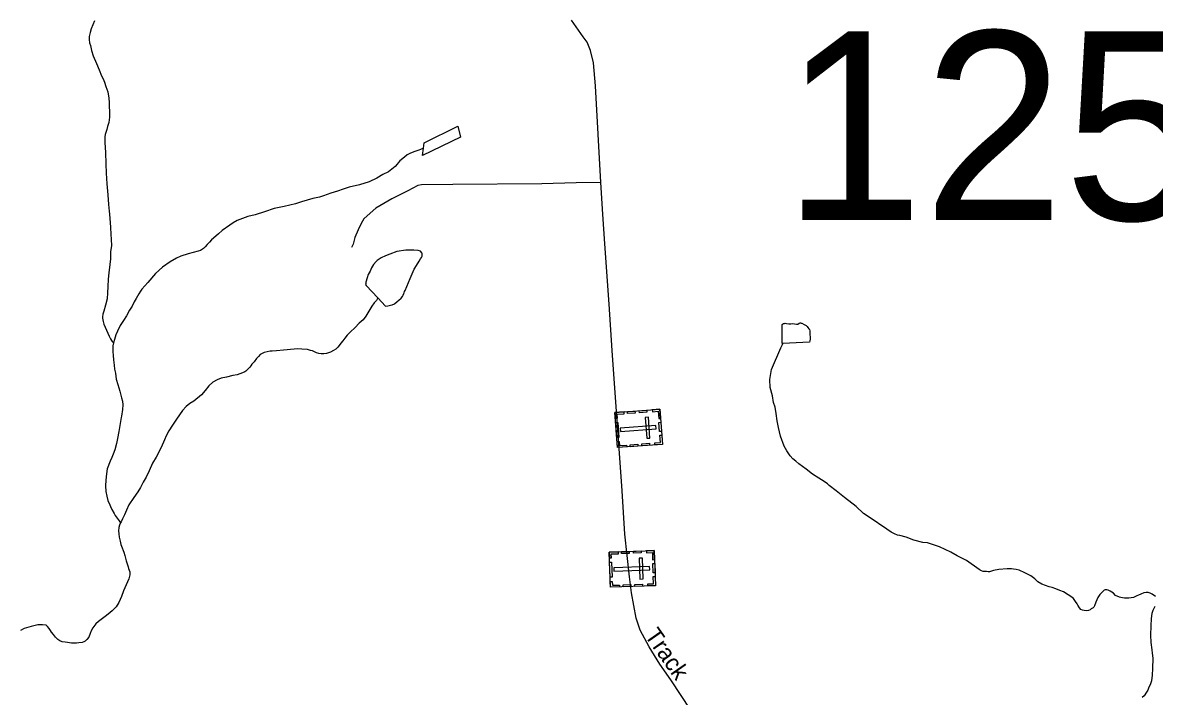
# Model space of a CAD drawing. Extents: x 2220236 to 2384410, y 720751 to 894131.
# Drawn here: x 2269709 to 2276098, y 836847 to 840651 of the extents above; entities that cross this region are included whole.
import ezdxf

# ---------------------------------------------------------------- set-up
doc = ezdxf.new("R2010")
doc.units = 0
for name, color, linetype in [('Exist Cultural Cemetery CELL', 7, 'Continuous'), ('Exist Hydrographic Misc Water Feature', 7, 'Continuous'), ('Exist Hydrographic Pond Under 1500 Sq Ft', 7, 'Continuous'), ('Exist Road Non-System Type 51', 7, 'Continuous'), ('Exist Road Secondary Structure Standard Bridge Number Label', 7, 'Continuous'), ('Exist Road Secondary Type 51 Attributed', 7, 'Continuous'), ('Exist Road Secondary Type 51 Label', 7, 'Continuous')]:
    doc.layers.add(name, color=color, linetype=linetype)

msp = doc.modelspace()

# ---------------------------------------------------------------- linework, layer by layer
at = {"layer": 'Exist Cultural Cemetery CELL'}
for points in [[(2273306.7, 838468.8), (2273321.3, 838270.2), (2273067.4, 838251.5), (2273052.7, 838450)], [(2273055.2, 838417.1), (2273066.7, 838417.9), (2273065, 838439.9), (2273105.3, 838442.8), (2273104.5, 838453.9), (2273052.8, 838450.1)], [(2273122.5, 838455.2), (2273165.7, 838458.4), (2273166.5, 838447.1), (2273123.3, 838443.9)], [(2273189.5, 838460.2), (2273232.7, 838463.3), (2273233.5, 838452), (2273190.3, 838448.8)], [(2273241.8, 838423.1), (2273223.2, 838421.7), (2273231.8, 838304.3), (2273250.4, 838305.6)], [(2273263.5, 838465.6), (2273264.3, 838454.3), (2273296.4, 838456.6), (2273299.4, 838416.2), (2273310.5, 838417), (2273306.7, 838468.8)], [(2273068.4, 838393.6), (2273074.6, 838309), (2273063.3, 838308.1), (2273057, 838392.8)], [(2273285.4, 838357.9), (2273284.1, 838376.5), (2273081.8, 838361.6), (2273083.2, 838343)], [(2273312.1, 838394.9), (2273315.9, 838343.2), (2273304.5, 838342.4), (2273300.7, 838394.1)], [(2273064.9, 838284.5), (2273076.4, 838285.4), (2273078, 838263.5), (2273118.3, 838266.4), (2273119.1, 838255.3), (2273067.4, 838251.5)], [(2273278, 838267), (2273277.2, 838278.3), (2273309.3, 838280.6), (2273306.3, 838321.1), (2273317.4, 838321.9), (2273321.2, 838270.2)], [(2273138.6, 838268.2), (2273181.8, 838271.3), (2273182.6, 838260), (2273139.4, 838256.8)], [(2273204.3, 838273), (2273247.5, 838276.2), (2273248.4, 838264.8), (2273205.2, 838261.6)], [(2273274.5, 837671.2), (2273281.7, 837472.3), (2273027.3, 837463), (2273020, 837662)], [(2273021.3, 837628.9), (2273032.8, 837629.3), (2273032, 837651.3), (2273072.4, 837652.8), (2273071.9, 837663.9), (2273020.1, 837662)], [(2273089.9, 837664.5), (2273133.2, 837666.1), (2273133.6, 837654.7), (2273090.3, 837653.2)], [(2273157.1, 837667), (2273200.4, 837668.6), (2273200.8, 837657.2), (2273157.5, 837655.6)], [(2273231.2, 837669.7), (2273231.6, 837658.3), (2273263.8, 837659.5), (2273265.3, 837619), (2273276.4, 837619.4), (2273274.5, 837671.2)], [(2273033.6, 837605), (2273036.7, 837520.2), (2273025.3, 837519.7), (2273022.2, 837604.5)], [(2273249.2, 837561.2), (2273248.5, 837579.9), (2273045.9, 837572.5), (2273046.5, 837553.8)], [(2273208, 837628), (2273189.3, 837627.3), (2273193.6, 837509.6), (2273212.3, 837510.3)], [(2273277.2, 837597.2), (2273279.1, 837545.4), (2273267.7, 837545), (2273265.8, 837596.8)], [(2273238.4, 837470.6), (2273238, 837482), (2273270.2, 837483.1), (2273268.7, 837523.7), (2273279.8, 837524.1), (2273281.7, 837472.2)], [(2273026.1, 837496.1), (2273037.6, 837496.5), (2273038.4, 837474.6), (2273078.7, 837476), (2273079.1, 837464.9), (2273027.3, 837463)], [(2273099.1, 837477), (2273142.4, 837478.6), (2273142.8, 837467.2), (2273099.5, 837465.6)], [(2273165, 837479.4), (2273208.3, 837481), (2273208.7, 837469.6), (2273165.4, 837468)]]:
    msp.add_lwpolyline(points, close=True, dxfattribs=at)
at = {"layer": 'Exist Hydrographic Misc Water Feature'}
for points in [[(2270113.8, 840662), (2270104.1, 840638.6), (2270096.4, 840616.4), (2270090.1, 840596.2), (2270086.5, 840579.9), (2270084.7, 840572.4), (2270084.8, 840561.9), (2270085, 840556), (2270086.5, 840536.3), (2270091.2, 840522.4), (2270097.2, 840494.4), (2270107.7, 840464.6), (2270126.1, 840420.6), (2270140.5, 840384.3), (2270154.5, 840350.5), (2270162.7, 840333), (2270171.2, 840314.7), (2270178.9, 840291), (2270189.4, 840261.2), (2270195.9, 840225), (2270198, 840201), (2270197.9, 840179.1), (2270199.2, 840147.9), (2270198.9, 840117.4), (2270195, 840087.3), (2270187.6, 840064.5), (2270183.3, 840047.2), (2270177.4, 840030.9), (2270173.6, 840018.8), (2270172, 840006.4), (2270171.8, 839994.9), (2270172, 839974.6), (2270176.7, 839918.7), (2270179, 839854.7), (2270179.5, 839801.2), (2270184.2, 839740.5), (2270188.8, 839679), (2270193.3, 839624.8), (2270197.7, 839587), (2270199.3, 839568.9), (2270204.4, 839497.3), (2270206.8, 839455.6), (2270209.2, 839429.3), (2270209.4, 839391.6), (2270205.5, 839358.9), (2270203.9, 839316.9), (2270200.3, 839285.2), (2270194.8, 839239.4), (2270191.1, 839203.4), (2270189.6, 839160.8), (2270187.8, 839124.7), (2270186.1, 839091), (2270176.5, 839055.1), (2270166.7, 839022.5), (2270161.4, 839005.6), (2270159.1, 838990.9)], [(2271971.4, 839942.8), (2271955.5, 839935), (2271945.6, 839931.2), (2271917.8, 839921), (2271893.7, 839912.6), (2271879.7, 839904.7), (2271864, 839891.9), (2271838.3, 839870.2), (2271828.3, 839859.9), (2271822.2, 839851.8), (2271812.5, 839839.5), (2271793.4, 839822.9), (2271774.8, 839809.2), (2271742.9, 839792.8), (2271709.1, 839772.8), (2271665.3, 839752.4), (2271609.6, 839735.5), (2271551.9, 839721.3), (2271517.5, 839711.2), (2271486.2, 839700.4), (2271447.9, 839688), (2271406.2, 839674.1), (2271384.4, 839665.7), (2271346.2, 839657.3), (2271282.5, 839639), (2271248.8, 839628.2), (2271184.9, 839612.5), (2271128.9, 839601.2), (2271073.4, 839582.6), (2271021.2, 839566.7), (2270979.4, 839556), (2270949.6, 839545.8), (2270919.9, 839533.3), (2270897.6, 839521.7), (2270878, 839507.3), (2270834.4, 839477.1), (2270814.3, 839458.4), (2270798.6, 839445), (2270774.9, 839424.2), (2270762.9, 839411.9), (2270751.1, 839398.4), (2270739, 839386.2), (2270729.3, 839375.9), (2270713.3, 839365.4), (2270699.5, 839360.1), (2270643.7, 839344.9), (2270601.8, 839332.6), (2270577.6, 839320.7), (2270542.1, 839300.1), (2270498.2, 839269.8), (2270458.7, 839233.9), (2270415.1, 839184.6), (2270381.5, 839147), (2270373.7, 839134.7), (2270363.9, 839120.1), (2270349.9, 839094.2), (2270338.3, 839074.1), (2270326.3, 839050.4), (2270312.4, 839027.7), (2270295, 838996.2), (2270277.1, 838969.4), (2270259.5, 838941.9), (2270243.7, 838909.4), (2270234.1, 838887.6), (2270226.3, 838861.5), (2270222.3, 838843.6)], [(2271713.1, 839097), (2271705.6, 839082.4), (2271693.5, 839068.9), (2271680, 839050.2), (2271664, 839022.6), (2271646.3, 838994.5), (2271630.5, 838974.1), (2271608.8, 838954.2), (2271585, 838930.1), (2271557.2, 838903.5), (2271541.1, 838887.4), (2271527.6, 838869), (2271516.2, 838854.5), (2271505.7, 838840.6), (2271495.6, 838827.7), (2271487.2, 838819), (2271475.9, 838808.4), (2271464.2, 838800.4), (2271446.3, 838790.3), (2271424.2, 838782.6), (2271409.4, 838781.2), (2271394.9, 838781.5), (2271381.2, 838783.5), (2271368.5, 838787.7), (2271344.4, 838797.4), (2271333.7, 838800.9), (2271316.4, 838805.1), (2271285, 838808.4), (2271258.4, 838809), (2271242.3, 838808.3), (2271182.2, 838802.4), (2271142.4, 838797.3), (2271118.1, 838797.1), (2271106.3, 838795.7), (2271088.2, 838792.8), (2271072.7, 838788.9), (2271064.4, 838785.1), (2271050.5, 838777.2), (2271040.7, 838766.6), (2271028.7, 838754.7), (2271015.2, 838736), (2271003.1, 838722.4), (2270997.3, 838714.3), (2270991.3, 838706.3), (2270981.2, 838695.7), (2270969.5, 838683.8), (2270963.5, 838679.6), (2270949.6, 838673.4), (2270919.9, 838663.5), (2270895.8, 838659.1), (2270859.9, 838649), (2270829.6, 838643), (2270806.1, 838634.7), (2270782.2, 838620.4), (2270760.4, 838600.2), (2270738.6, 838573.8), (2270717.8, 838550.2), (2270675.7, 838514.4), (2270652.4, 838500.1), (2270631.4, 838484.8), (2270611.6, 838460.6), (2270578.1, 838412.1), (2270554.5, 838378.1), (2270534.8, 838345.8), (2270519.1, 838318.2), (2270510.4, 838295.4), (2270490.2, 838251.6), (2270462.1, 838197.4), (2270442.4, 838163.3), (2270422.8, 838121.1), (2270405.4, 838084.4), (2270389.4, 838056.9), (2270373.7, 838027), (2270358.1, 838002.7), (2270336.4, 837970.4), (2270308.6, 837928.3), (2270294.9, 837898.1), (2270283.5, 837871.4), (2270271.6, 837849.4), (2270265.7, 837833.1), (2270261.9, 837826.6)], [(2270159.1, 838990.9), (2270159, 838982.7), (2270161.4, 838972.8), (2270163.5, 838962.9), (2270167.4, 838948.7), (2270181.8, 838914.9), (2270196.2, 838880.9), (2270204.4, 838865.3), (2270210.5, 838856.9), (2270214.3, 838851), (2270222.3, 838843.6)], [(2270222.3, 838843.6), (2270218.3, 838825.6), (2270218.7, 838795.1), (2270218.9, 838771.5), (2270221.3, 838747.5), (2270225.6, 838717.2), (2270227.8, 838694.9), (2270232.2, 838671.2), (2270236.5, 838638.9), (2270246.6, 838607.6), (2270256.7, 838571.3), (2270267.4, 838533.3), (2270273.2, 838513.5), (2270273.5, 838493.9), (2270271.6, 838466), (2270265.9, 838429.4), (2270264.1, 838421.9), (2270251, 838343.4), (2270243.3, 838303.6), (2270237.8, 838275.8), (2270229.8, 838238.9), (2270220.1, 838215.5), (2270212.2, 838196.6), (2270202.6, 838174.9), (2270186.6, 838132.6), (2270181.1, 838103.2), (2270177.7, 838067.1), (2270175.8, 838036.7), (2270178, 838003.2), (2270184.4, 837976.8), (2270190.4, 837952.7), (2270200.7, 837928.9), (2270204.8, 837919), (2270213, 837903.1), (2270225.3, 837879.2), (2270231.3, 837869.2), (2270247.5, 837845), (2270253.6, 837837.6), (2270261.9, 837826.6)], [(2274131.4, 838130.1), (2274091, 838159.8), (2274073.3, 838175.6), (2274056.8, 838189.1), (2274042.7, 838205.1), (2274022.3, 838233.4), (2274008.1, 838260.6), (2273987.6, 838316.8), (2273975.5, 838364.6), (2273969.1, 838402.5), (2273962.4, 838444.6), (2273956.3, 838480.8), (2273947.9, 838506.2), (2273941.5, 838544.1), (2273929.4, 838591.9), (2273927, 838636.2), (2273936.4, 838692.8), (2273989.1, 838814.7), (2273999, 838833.2), (2274000.4, 838839)], [(2276104.8, 837411.9), (2276084.7, 837423.8), (2276075, 837429.9), (2276062.9, 837433.4), (2276052.4, 837434.3), (2276038.9, 837431.3), (2276020.7, 837425.1), (2276008.8, 837418.8), (2275998.9, 837415.1), (2275981, 837406.3), (2275966.5, 837403.3), (2275953, 837401.9), (2275939.6, 837401.6), (2275929.1, 837402.4), (2275918.6, 837403.6), (2275909.1, 837405.5), (2275901, 837407.9), (2275878.9, 837417.6), (2275866.7, 837430), (2275848.9, 837441.1), (2275836.5, 837447), (2275830.4, 837449.7), (2275820.5, 837449), (2275814.9, 837447.4), (2275800.8, 837434.6), (2275790.8, 837422.7), (2275779.2, 837404.9), (2275767.2, 837378.9), (2275759.6, 837358.4), (2275755.5, 837351.2), (2275751.8, 837346.4), (2275741.8, 837340.7), (2275735.8, 837335.9), (2275725.6, 837332.2), (2275715.7, 837330.8), (2275701.6, 837331.7), (2275691.8, 837333.5), (2275683.7, 837338), (2275675.7, 837346.3), (2275665.5, 837362), (2275661.4, 837369.6), (2275653.5, 837383.5), (2275641.4, 837399.5), (2275627.2, 837411.3), (2275611, 837421.5), (2275584.7, 837436.8), (2275564.9, 837444.4), (2275540.8, 837454.8), (2275520.7, 837462.7), (2275504.3, 837466.3), (2275462.7, 837480.3), (2275440.6, 837493.9), (2275422.3, 837511.3), (2275400, 837527.5), (2275365.9, 837545.3), (2275333.7, 837559.1), (2275317.1, 837563.7), (2275303.4, 837566.3), (2275291.6, 837568.2), (2275266, 837568), (2275220, 837564.1), (2275190, 837557.1), (2275167.9, 837551), (2275159.1, 837550.6), (2275150.2, 837551.4), (2275132.2, 837552.8), (2275121.8, 837556.3), (2275114, 837559.7), (2275108.2, 837563.1), (2275037.4, 837614.4), (2274985.5, 837641.7), (2274949.2, 837661.5), (2274885.2, 837690.7), (2274816.8, 837714.1), (2274790.6, 837715.7), (2274740.7, 837729.8), (2274696.7, 837745.5), (2274660.5, 837755.1), (2274648.4, 837757), (2274630.5, 837764.9), (2274612.4, 837774.1), (2274588.4, 837790.4), (2274487.5, 837859.7), (2274455.2, 837880.7), (2274414.9, 837918.6), (2274348.4, 837969.8), (2274302.3, 838007.9), (2274262.3, 838037.2), (2274252, 838047.3), (2274233.6, 838060.8), (2274203.8, 838078.8), (2274167.5, 838102.5), (2274131.4, 838130.1)], [(2270261.9, 837826.6), (2270255.8, 837813.6), (2270251.9, 837801.6), (2270250.5, 837782.6), (2270252.1, 837765.5), (2270254.3, 837745.8), (2270259.1, 837724.3), (2270262.7, 837705.2), (2270266.7, 837695.3), (2270279.2, 837661.6), (2270285.3, 837643.4), (2270289.6, 837627.6), (2270293.6, 837612.1), (2270297.8, 837595.6), (2270303.7, 837578.1), (2270306.1, 837569.9), (2270313.9, 837550), (2270314.2, 837533.6), (2270308.5, 837510.1), (2270278.9, 837443.5), (2270265.8, 837411.6), (2270252, 837377.5), (2270236, 837353.2), (2270214.2, 837330.7), (2270192.2, 837310.8), (2270174.6, 837298.7), (2270158.6, 837286.9), (2270137.6, 837270.9), (2270120.9, 837256.5), (2270105, 837233.9), (2270095.5, 837217.7), (2270089.6, 837202.1), (2270081.6, 837181.9), (2270071.8, 837168), (2270060.8, 837159.4), (2270053.8, 837155.2), (2270044.3, 837152.2), (2270026.2, 837149.3), (2270012.7, 837147.9), (2269984.2, 837148.5), (2269962.5, 837150.6), (2269948.2, 837152.5), (2269931.8, 837155.5), (2269917.8, 837160.7), (2269907.8, 837168.1), (2269893.7, 837182.5), (2269883.5, 837195.8), (2269871.6, 837209.9), (2269865.3, 837219.8), (2269859.2, 837229.8), (2269849.3, 837241.5), (2269841, 837249.9), (2269821.6, 837251.9), (2269795.1, 837250.8), (2269757.2, 837242.7), (2269717.2, 837230.4), (2269696.3, 837218.4)], [(2276101.3, 837355.6), (2276089.7, 837331.9), (2276084.4, 837315.6), (2276080.2, 837287.8), (2276078.3, 837245.2), (2276076.9, 837193.7), (2276077.4, 837151.7), (2276083.4, 837109.9), (2276086, 837091.8), (2276089.7, 837063.9), (2276086.8, 837003.9), (2276085, 836967.2), (2276081.4, 836935.1), (2276073.4, 836911.7), (2276067.6, 836899.4), (2276061.9, 836881.4), (2276053.9, 836871.1), (2276040, 836850.7), (2276029.9, 836841.1)]]:
    msp.add_lwpolyline(points, dxfattribs=at)
at = {"layer": 'Exist Hydrographic Pond Under 1500 Sq Ft'}
for points in [[(2271971.4, 839942.8), (2271975.3, 839971.6), (2272166.2, 840066.7), (2272180.9, 840005.1), (2271965.9, 839901.3), (2271971.4, 839942.8)], [(2271713.1, 839097), (2271757.7, 839049.5), (2271769.5, 839051.6), (2271785.7, 839055.5), (2271793.9, 839057.6), (2271807.5, 839063.9), (2271823.5, 839076.1), (2271833.2, 839084.1), (2271845.2, 839095.9), (2271853.3, 839105.6), (2271857.1, 839112.1), (2271860.9, 839121.9), (2271862.9, 839126.1), (2271865, 839132.6), (2271868.8, 839139.7), (2271896.4, 839206.4), (2271919.8, 839258.4), (2271941.5, 839295), (2271947.3, 839304.7), (2271955.1, 839316.7), (2271961.2, 839324.8), (2271963.6, 839332.3), (2271965, 839337.2), (2271965.1, 839341.1), (2271964.9, 839345.4), (2271962.7, 839351), (2271954.7, 839361), (2271940.7, 839364.6), (2271917.1, 839366.7), (2271871.8, 839366), (2271820.8, 839358.2), (2271781.2, 839343.3), (2271757.1, 839334.9), (2271733.2, 839322.9), (2271709.3, 839308.7), (2271703.6, 839302.2), (2271689.5, 839286.1), (2271677.9, 839266.7), (2271670, 839248.2), (2271660.1, 839228.7), (2271654.4, 839209.8), (2271646.7, 839186.3), (2271645.9, 839178.1), (2271644.8, 839172.3), (2271648.9, 839166.6), (2271713.1, 839097)], [(2274000.4, 838839), (2273997.1, 838839.1), (2273996.1, 838947.4), (2273997.8, 838949.6), (2274003.4, 838952.1), (2274009.7, 838952.7), (2274014.3, 838953.5), (2274021.8, 838953.4), (2274033.9, 838951.5), (2274045.7, 838951.3), (2274053.6, 838951.7), (2274065.7, 838949.9), (2274078.1, 838948), (2274080.1, 838947.9), (2274082.7, 838947.9), (2274085.7, 838949.4), (2274091.7, 838953.6), (2274094.7, 838955.2), (2274097.6, 838955.8), (2274100.6, 838955.7), (2274103.2, 838955), (2274107.8, 838953.9), (2274120.7, 838947.1), (2274132.1, 838940.3), (2274136.9, 838936.2), (2274142.4, 838930.2), (2274147.8, 838922.9), (2274150, 838918.6), (2274152.5, 838912), (2274152.2, 838898.2), (2274152.3, 838888.4), (2274154.4, 838876.8), (2274154.8, 838864.4), (2274152.9, 838854.6), (2274150.8, 838848), (2274000.4, 838839)]]:
    msp.add_lwpolyline(points, dxfattribs=at)
at = {"layer": 'Exist Road Non-System Type 51'}
msp.add_lwpolyline([(2272972.4, 839748.8), (2272833.4, 839746.2), (2272639.2, 839741.4), (2272137.5, 839736.6), (2271961.1, 839736.3), (2271939.5, 839732.4), (2271882.5, 839700.9), (2271792.5, 839655.4), (2271703, 839602.7), (2271670, 839574.9), (2271635.6, 839544.1), (2271619.9, 839518), (2271602.1, 839481.8), (2271584.6, 839437.6), (2271575, 839399.6), (2271565.3, 839381.4)], dxfattribs=at)
at = {"layer": 'Exist Road Secondary Type 51 Attributed'}
msp.add_lwpolyline([(2273480.9, 836768.6), (2273368.8, 836940.8), (2273305.9, 837029.4), (2273244.9, 837127.9), (2273195.7, 837220.4), (2273172.1, 837289.3), (2273146.5, 837431), (2273134.7, 837521.6), (2273107.6, 837762.5), (2273093.3, 838008.4), (2273036, 838799.6), (2273019.6, 839061.3), (2272996, 839401.7), (2272984.2, 839569), (2272972.4, 839748.8), (2272942.2, 840293.5), (2272931.7, 840423.4), (2272914.7, 840493), (2272895, 840540.2), (2272872.7, 840570.4), (2272806.6, 840664.7)], dxfattribs=at)

# ---------------------------------------------------------------- texts
at = {"layer": 'Exist Road Secondary Structure Standard Bridge Number Label'}
msp.add_text('125', height=1066.27, dxfattribs=at).set_placement((2274001.1, 839536.4))
at = {"layer": 'Exist Road Secondary Type 51 Label'}
msp.add_text('Track', height=95, rotation=304.94197, dxfattribs=at).set_placement((2273216.7, 837191.3))

doc.saveas('drawing.dxf')
